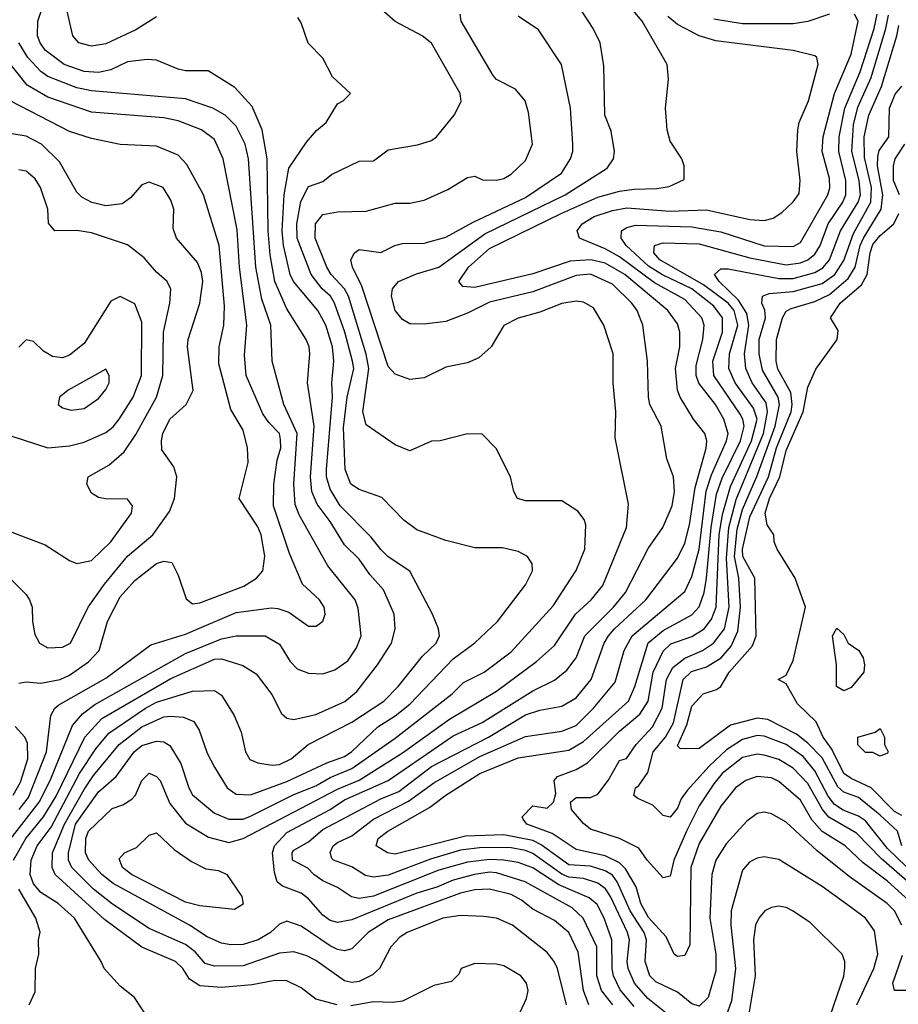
# Model space of a CAD drawing. Header units: inches. Extents: x 1793389 to 1900389, y 320802 to 470796.
# Tile 343 of 656: x 1845132 to 1847560, y 415951 to 418674. Entities that reach past the tile are written whole.
import ezdxf

# ---------------------------------------------------------------- set-up
doc = ezdxf.new("R2010")
doc.units = ezdxf.units.IN
doc.header["$MEASUREMENT"] = 0
doc.layers.add('B8441', color=7, linetype='Continuous')

msp = doc.modelspace()

# ---------------------------------------------------------------- linework, layer by layer
at = {"layer": 'B8441', "color": 2}
for points, elevation in [([(1845115.3, 416350), (1845148.7, 416410), (1845197.8, 416470), (1845232.6, 416527.4), (1845312.4, 416690), (1845358.6, 416741.4), (1845550, 416852.6), (1845670, 416905.7), (1845690, 416907), (1845748.6, 416888.6), (1845785.8, 416865.8), (1845828.5, 416808.5), (1845855.5, 416755.5), (1845870, 416742.8), (1845890, 416739.1), (1845950, 416753), (1846030.8, 416789.2), (1846063.6, 416816.4), (1846120.7, 416890), (1846159.3, 416950), (1846169.4, 416990), (1846166.6, 417030), (1846137.2, 417097.2), (1846099.6, 417139.6), (1846070, 417182), (1846030, 417222), (1845990, 417287), (1845954.1, 417334.1), (1845939.8, 417370), (1845936.1, 417410), (1845946.2, 417550), (1845927.3, 417670), (1845934, 417750), (1845931.6, 417770), (1845923.7, 417790), (1845870, 417875.1), (1845837.3, 417950), (1845823.9, 418023.9), (1845818.4, 418090), (1845816.4, 418290), (1845802.4, 418370), (1845774.7, 418434.7), (1845726.8, 418486.8), (1845652.7, 418532.7), (1845590, 418533.2), (1845570, 418537.2), (1845510, 418562), (1845484.7, 418564.7), (1845430, 418558), (1845384.2, 418535.8), (1845350, 418528.4), (1845310, 418531.1), (1845255.1, 418550), (1845202.4, 418590), (1845188.2, 418610), (1845181.3, 418630), (1845182, 418670), (1845222.4, 418790)], 318), ([(1846830, 415945.4), (1846791.6, 415991.6), (1846773.5, 416030), (1846769.8, 416049.8), (1846768.5, 416130), (1846746.9, 416190), (1846727.7, 416227.7), (1846705.7, 416245.7), (1846621.8, 416281.8), (1846550, 416328.7), (1846510, 416343.5), (1846469.8, 416349.8), (1846430, 416351.6), (1846370, 416344.8), (1846290, 416322.8), (1846110, 416250.9), (1846070, 416244.4), (1846048.6, 416248.6), (1846010, 416274), (1845970, 416293), (1845944.5, 416310), (1845928.1, 416328.1), (1845886, 416350), (1845884.7, 416370), (1845890, 416378), (1845930, 416400.4), (1845970, 416435.2), (1846130, 416519.7), (1846180, 416540), (1846270, 416609.1), (1846427.6, 416690), (1846530, 416751.5), (1846570, 416765.3), (1846630, 416775.8), (1846670, 416799.3), (1846711.5, 416850), (1846746.9, 416950), (1846759.7, 416970), (1846775.8, 416990), (1846862.4, 417070), (1846950, 417184.9), (1846970, 417226.8), (1846983, 417277), (1846999.1, 417380.9), (1847029.4, 417489.4), (1847031.5, 417510), (1847026, 417530), (1846994.5, 417570), (1846957, 417630), (1846949.7, 417649.7), (1846944.2, 417710), (1846956.3, 417770), (1846956.2, 417810), (1846950, 417833.2), (1846922.9, 417870), (1846804.7, 417970), (1846750, 418000.8), (1846710.7, 418010.7), (1846653.8, 418006.2), (1846550, 417971.3), (1846390, 417934), (1846356.5, 417936.5), (1846346, 417950), (1846372, 417990), (1846430, 418042), (1846630, 418139.6), (1846730, 418183.6), (1846790, 418200.3), (1846830, 418206), (1846892.9, 418207.1), (1846926.6, 418213.4), (1846968, 418232), (1846968.7, 418270), (1846962, 418290), (1846930, 418338), (1846921.2, 418370), (1846917.2, 418430), (1846925.2, 418510), (1846921.2, 418550), (1846852, 418670), (1846802.7, 418730)], 294), ([(1846009.6, 415949.6), (1845950, 415965.2), (1845910, 415997.2), (1845870, 416016), (1845837, 416017), (1845774.7, 416005.3), (1845690, 415998), (1845630, 416002.4), (1845600.9, 416020.9), (1845582.9, 416050), (1845562.7, 416070), (1845469.8, 416109.8), (1845366, 416186), (1845229.6, 416310), (1845221.3, 416330), (1845223.1, 416370), (1845255.8, 416450), (1845310, 416545.3), (1845335.7, 416584.3), (1845406.9, 416670), (1845470, 416718.5), (1845530, 416746), (1845548.5, 416748.5), (1845585.1, 416745.1), (1845613.7, 416733.7), (1845628, 416710), (1845650, 416646), (1845670, 416606.8), (1845705.5, 416550), (1845730, 416532.4), (1845770, 416530.3), (1845870, 416568), (1845980.9, 416619.1), (1846030, 416637), (1846050, 416650.4), (1846121.6, 416718.4), (1846170, 416748.8), (1846210, 416781.1), (1846330, 416906.4), (1846390, 416950.7), (1846452.7, 417010), (1846530, 417111.3), (1846549, 417150), (1846548.7, 417170), (1846535.3, 417190), (1846510, 417204), (1846466.4, 417213.6), (1846390, 417214), (1846310, 417234), (1846230, 417263.7), (1846194, 417290), (1846133.1, 417353.1), (1846070, 417375.1), (1846047.3, 417390), (1846031.8, 417430), (1846026.9, 417546.9), (1846037.2, 417630), (1846055.6, 417710), (1846052.1, 417730), (1846030.8, 417810), (1846002.3, 417890), (1845991.1, 417910), (1845968.2, 417930), (1845937.7, 417970), (1845899.3, 418070), (1845898.2, 418110), (1845908.7, 418171.3), (1845930, 418213.4), (1845970, 418227.3), (1845994.2, 418245.8), (1846070, 418282.8), (1846110, 418284), (1846150, 418314.8), (1846231.7, 418328.3), (1846270, 418340.7), (1846284, 418350), (1846333.2, 418410), (1846352, 418448), (1846349.2, 418470), (1846270, 418609), (1846244, 418630), (1846169.5, 418669.5), (1846116.6, 418716.6)], 310), ([(1845510, 418682.4), (1845453.3, 418646.7), (1845370, 418607.8), (1845330, 418600.7), (1845295.3, 418610), (1845279, 418630), (1845260.7, 418710)], 314), ([(1846771.1, 415950), (1846740.4, 415990), (1846726.8, 416030), (1846727.1, 416110), (1846689.7, 416190), (1846658.5, 416218.5), (1846529.3, 416290), (1846450, 416314.8), (1846430, 416316.5), (1846389.4, 416310.6), (1846330, 416295.1), (1846284.7, 416275.3), (1846230, 416258.8), (1846050, 416185.1), (1846010, 416177.6), (1845990, 416183.6), (1845970, 416198.4), (1845930, 416242.9), (1845910, 416258.7), (1845858, 416278), (1845844, 416290), (1845835.9, 416315.9), (1845831.1, 416370), (1845835.8, 416390), (1845870, 416426.5), (1845989.9, 416490.1), (1846030, 416516.5), (1846150, 416570.3), (1846330, 416694.3), (1846410, 416730.3), (1846550, 416818.4), (1846610, 416848), (1846644.2, 416875.8), (1846669.7, 416910), (1846693.6, 416970), (1846773.3, 417050), (1846806, 417090), (1846868.5, 417211.5), (1846909.7, 417270.3), (1846935.6, 417330), (1846942, 417370), (1846939.3, 417410), (1846920.1, 417460.1), (1846904.5, 417550), (1846873.6, 417610), (1846869.6, 417630), (1846867.3, 417730), (1846854.5, 417830), (1846838.4, 417870), (1846823.6, 417890), (1846770, 417943), (1846710, 417970.8), (1846670, 417967.3), (1846550, 417922), (1846430, 417893.5), (1846370, 417863), (1846310, 417839.5), (1846250, 417832.7), (1846210, 417833.2), (1846190, 417845.2), (1846169.7, 417869.7), (1846159.5, 417910), (1846162.7, 417930), (1846179, 417950), (1846228.4, 417971.6), (1846290, 417990.3), (1846417.6, 418082.4), (1846639.5, 418190), (1846755.8, 418264.2), (1846772.7, 418290), (1846776, 418310), (1846766.3, 418366.3), (1846749.4, 418410), (1846746.3, 418546.3), (1846736, 418610), (1846717.2, 418650), (1846666.8, 418726.8)], 298), ([(1845502, 415890), (1845449, 415970), (1845410, 416001.2), (1845365.2, 416050), (1845357.2, 416070), (1845283.7, 416190), (1845238, 416230), (1845190, 416260.5), (1845170, 416284.5), (1845161, 416310), (1845163.5, 416350), (1845180.4, 416390), (1845218.5, 416441.5), (1845297.4, 416590), (1845342.1, 416657.9), (1845378.3, 416701.7), (1845479.6, 416770), (1845510, 416786.7), (1845610, 416817.6), (1845670, 416819.1), (1845690, 416806), (1845724.9, 416750), (1845744.1, 416704.1), (1845756.3, 416650), (1845768.4, 416628.4), (1845790, 416619.1), (1845830, 416613), (1845850, 416614.9), (1845882.7, 416630), (1845929.2, 416670), (1846050, 416732), (1846138, 416790), (1846178.4, 416830), (1846245.6, 416914.4), (1846282.7, 416950), (1846292.3, 416970), (1846289.2, 416990), (1846273.2, 417030), (1846210, 417149), (1846150, 417189.3), (1846130, 417209.3), (1846103.3, 417243.3), (1846017.4, 417330), (1845990, 417376), (1845979.8, 417410), (1845979.8, 417430), (1845996.4, 417630), (1845994.8, 417670), (1846000.4, 417730), (1845996.4, 417770), (1845977.7, 417830), (1845956.3, 417870), (1845888.4, 417950), (1845879.8, 417970), (1845861.4, 418050), (1845857.4, 418090), (1845863.1, 418190), (1845876.1, 418263.9), (1845924.8, 418335.2), (1845952.5, 418367.5), (1845979, 418390), (1846010, 418442), (1846026, 418450), (1846046, 418470), (1845996.4, 418516.4), (1845970, 418568), (1845929.1, 418609.1), (1845910, 418666), (1845900.4, 418680.4)], 314), ([(1846643.6, 415950), (1846618.7, 416050), (1846609.6, 416070), (1846590, 416095.1), (1846494, 416170), (1846450, 416189.3), (1846414.2, 416194.2), (1846350, 416197), (1846301, 416190), (1846202.8, 416150), (1846182.5, 416137.5), (1846158, 416110), (1846126.8, 416050), (1846106.7, 416033.3), (1846070, 416014.5), (1846050, 416012), (1846030, 416016.2), (1845950, 416073), (1845925.9, 416085.9), (1845890, 416096.3), (1845850, 416092.8), (1845750, 416057.7), (1845670, 416056.9), (1845644.7, 416064.7), (1845616.8, 416096.8), (1845590, 416116.9), (1845490, 416161.1), (1845388.3, 416228.3), (1845335.8, 416270), (1845276, 416330), (1845266.6, 416350), (1845266.8, 416370), (1845286.6, 416450), (1845350, 416538.7), (1845398.9, 416581.1), (1845448.3, 416650), (1845470, 416667.2), (1845510, 416679.5), (1845530, 416677.1), (1845546.7, 416666.7), (1845577.3, 416617.3), (1845599.1, 416550), (1845610, 416531), (1845670, 416480.4), (1845710, 416463.1), (1845750, 416463.1), (1845770, 416471.7), (1845890, 416531.5), (1845950, 416555.8), (1845990, 416579.1), (1846050, 416603.9), (1846170, 416687.4), (1846327, 416810), (1846358.9, 416841.1), (1846416, 416870), (1846490, 416926), (1846606.5, 417053.5), (1846670, 417151), (1846694, 417210), (1846697, 417277), (1846692.1, 417292.1), (1846674.8, 417314.8), (1846630, 417344), (1846530, 417344), (1846508, 417350), (1846498, 417370), (1846488.7, 417410), (1846448.9, 417488.9), (1846410, 417528), (1846370, 417528.7), (1846294, 417510), (1846270, 417509.2), (1846210, 417482), (1846170, 417499), (1846090, 417554), (1846080.5, 417590), (1846096.5, 417710), (1846089.8, 417749.8), (1846040.9, 417910), (1846029.7, 417930), (1845993, 417970), (1845980.5, 417990), (1845948.4, 418070), (1845949.7, 418110), (1845970, 418135.5), (1846010, 418143), (1846090, 418144.9), (1846170, 418166.8), (1846210, 418167.3), (1846250, 418174.8), (1846315.1, 418204.9), (1846370, 418238), (1846390, 418242), (1846411.3, 418231.3), (1846450, 418230.8), (1846470, 418234.8), (1846490, 418246.8), (1846530, 418284.7), (1846549, 418330), (1846538, 418418), (1846528.7, 418450), (1846502, 418482), (1846450, 418509), (1846440.2, 418520.2), (1846352.3, 418670), (1846349, 418690)], 306), ([(1846705.4, 415950), (1846689.8, 415990), (1846675.5, 416095.5), (1846649.7, 416149.7), (1846610, 416182.9), (1846550, 416214.7), (1846519.1, 416239.1), (1846490, 416255.1), (1846430, 416269.7), (1846390, 416268.3), (1846350, 416258.7), (1846150, 416184.8), (1846095.5, 416150), (1846050, 416104.5), (1846030, 416099.6), (1846010, 416103), (1845990, 416113), (1845910, 416167.6), (1845870, 416180.9), (1845850, 416172.7), (1845824.9, 416150), (1845790.8, 416130), (1845750, 416116.9), (1845715.6, 416115.6), (1845690, 416120.7), (1845650, 416138), (1845600.9, 416170), (1845390, 416285.4), (1845358.7, 416310), (1845322.9, 416350), (1845313.6, 416370), (1845314.7, 416410), (1845322.4, 416430), (1845387.2, 416492.8), (1845416.9, 416503.1), (1845441.5, 416518.5), (1845451.6, 416530), (1845470, 416570.8), (1845490, 416590.4), (1845510, 416581.6), (1845520.4, 416570), (1845546.7, 416506.7), (1845590, 416452.7), (1845653.9, 416413.9), (1845710, 416398.9), (1845750, 416410.2), (1846010, 416546.2), (1846070, 416571.4), (1846190, 416646.7), (1846320, 416740), (1846450, 416817), (1846560.1, 416899.9), (1846610, 416944), (1846668, 417030), (1846711.8, 417070), (1846743.6, 417110), (1846809.4, 417270), (1846814.8, 417334.8), (1846778, 417518), (1846779.3, 417590), (1846772.3, 417670), (1846772, 417750), (1846746, 417830), (1846717.5, 417877.5), (1846690, 417893.2), (1846670, 417896), (1846630, 417889.2), (1846570, 417865.2), (1846510, 417849.2), (1846470, 417828.7), (1846434.8, 417770), (1846401.1, 417738.9), (1846370, 417725.2), (1846310, 417713.2), (1846250, 417684), (1846210, 417679), (1846170, 417694), (1846150, 417715.3), (1846077.3, 417937.3), (1846051.8, 417990), (1846047.3, 418010), (1846057.2, 418030), (1846070, 418039.1), (1846130, 418030.7), (1846168.7, 418050), (1846190, 418055.5), (1846250, 418056.3), (1846310, 418072.7), (1846385.5, 418114.5), (1846530, 418182.3), (1846629.4, 418250), (1846654.5, 418290), (1846660.9, 418310), (1846660.9, 418330), (1846654.5, 418430), (1846629.2, 418550), (1846566.3, 418646.3), (1846510, 418684)], 302), ([(1846922.9, 415922.9), (1846867.6, 415967.6), (1846831, 416010), (1846813.3, 416050), (1846810.9, 416070), (1846817.3, 416130), (1846812.1, 416150), (1846765.1, 416250), (1846750.6, 416270.6), (1846730, 416286), (1846690, 416299.3), (1846650, 416303.2), (1846630, 416311.6), (1846550, 416368.9), (1846530, 416377.1), (1846490, 416383.7), (1846410, 416384.8), (1846350, 416377.7), (1846267.4, 416352.6), (1846150, 416308.7), (1846110, 416302.6), (1846087.3, 416307.3), (1846050, 416331.6), (1845999, 416350), (1845995.1, 416355.1), (1845990, 416371.3), (1845998, 416390), (1846010, 416399.3), (1846050, 416417), (1846110, 416463.2), (1846206.6, 416513.4), (1846276.4, 416563.6), (1846403.3, 416636.7), (1846530, 416691.8), (1846630, 416707.2), (1846670, 416722.6), (1846718, 416770), (1846777.8, 416842.2), (1846802.4, 416930), (1846824.7, 416970), (1846970, 417093.4), (1846990, 417134.8), (1847009.8, 417210), (1847029.3, 417370.7), (1847044, 417416), (1847085.6, 417510), (1847089.8, 417530), (1847078.3, 417570), (1847055.1, 417610), (1847008.9, 417668.9), (1847001.7, 417690), (1847001.6, 417718.4), (1847020.4, 417790), (1847024, 417830), (1847017.4, 417850), (1846970, 417901), (1846886.4, 417946.4), (1846790, 418018.4), (1846750, 418040.3), (1846679, 418070), (1846672.3, 418090), (1846686.6, 418110), (1846719.3, 418130), (1846770, 418146.5), (1846810, 418153.8), (1846930, 418144.4), (1847030, 418148.9), (1847150, 418121.6), (1847190, 418119.1), (1847214.2, 418125.8), (1847238.6, 418141.4), (1847270, 418171), (1847286.3, 418193.7), (1847289.4, 418230), (1847279.5, 418310), (1847282.7, 418370), (1847286, 418390), (1847312, 418450), (1847339, 418550), (1847335.3, 418570), (1847330, 418574), (1847270, 418589), (1847056.1, 418616.1), (1847009.7, 418629.7), (1846950, 418661.3), (1846923.5, 418683.5)], 290), ([(1847569.7, 416170), (1847550, 416209.5), (1847529.5, 416230), (1847424.8, 416304.8), (1847336.1, 416376.1), (1847250, 416455.1), (1847210, 416478), (1847190, 416482.7), (1847170, 416479.3), (1847142, 416458), (1847084.5, 416395.5), (1847055.8, 416350), (1847045.3, 416310), (1847039.6, 416190), (1847056, 416090), (1847056.3, 416043.7), (1847034.9, 415970), (1847010, 415946), (1846990, 415953.2), (1846950, 415985.1), (1846890, 416013.6), (1846873.6, 416030), (1846860.4, 416070), (1846864.8, 416130), (1846858, 416150), (1846818.9, 416210), (1846783.5, 416290), (1846770, 416308.3), (1846750, 416320.3), (1846710, 416333.8), (1846650, 416337.1), (1846572.9, 416392.9), (1846550, 416404.6), (1846470, 416419.8), (1846363.8, 416416.2), (1846170, 416366.6), (1846148.7, 416370), (1846117.2, 416390), (1846122.7, 416410), (1846149.3, 416430), (1846264.4, 416495.6), (1846309.5, 416530), (1846403.7, 416590), (1846510, 416632.9), (1846650, 416654.6), (1846690, 416678), (1846814.3, 416790), (1846832.3, 416830), (1846869.1, 416950.9), (1846910, 416985.5), (1846990, 417028.7), (1847009.8, 417050.2), (1847023.5, 417090), (1847029.8, 417130.2), (1847042.8, 417270), (1847057.5, 417362.5), (1847073.5, 417406.5), (1847123.7, 417510), (1847134.4, 417550), (1847130.9, 417570), (1847123.3, 417583.3), (1847050.8, 417690.8), (1847047.7, 417730), (1847074.2, 417810), (1847074.5, 417850), (1847050, 417881.7), (1846990, 417929.8), (1846908.8, 417968.8), (1846870, 417992.8), (1846808, 418050), (1846794, 418070), (1846795.1, 418090), (1846810, 418099.5), (1846834.2, 418105.8), (1846990, 418101.3), (1847070, 418087.9), (1847190, 418049.1), (1847270, 418047.4), (1847290, 418058.4), (1847365.1, 418190), (1847370.8, 418209.2), (1847370, 418235.3), (1847349.7, 418310), (1847352.3, 418350), (1847383.9, 418470), (1847430, 418578.8), (1847449.4, 418670), (1847439.3, 418690)], 286), ([(1847598.3, 416230), (1847530, 416292.4), (1847463, 416343), (1847413.6, 416390), (1847350, 416429.7), (1847321.4, 416461.4), (1847290, 416515.6), (1847230, 416567.3), (1847210, 416578), (1847170, 416581.6), (1847138.8, 416570), (1847110.7, 416550), (1847070, 416499.3), (1847010, 416396), (1846986.7, 416330), (1846983.8, 416116.2), (1846970, 416086), (1846950, 416083.7), (1846941.2, 416090), (1846918.4, 416138.4), (1846870, 416191.3), (1846848.7, 416230), (1846836.1, 416276.1), (1846806.1, 416326.1), (1846790, 416343.1), (1846750, 416362), (1846670, 416379.6), (1846603.7, 416423.7), (1846533.2, 416450), (1846523.6, 416463.6), (1846520.9, 416470), (1846550, 416500.4), (1846590, 416494), (1846607.6, 416510), (1846614.2, 416534.2), (1846609.5, 416570), (1846618.4, 416581.6), (1846670, 416600.5), (1846701.1, 416618.9), (1846790, 416707.2), (1846845.9, 416754.1), (1846868.5, 416790), (1846882.8, 416870), (1846910, 416928), (1846932, 416948), (1846990, 416968.9), (1847023.6, 416990), (1847043.9, 417016.1), (1847056.8, 417050), (1847065.6, 417250), (1847074.2, 417305.8), (1847096.5, 417383.5), (1847154.4, 417510), (1847169.8, 417570), (1847160, 417600), (1847109.8, 417670), (1847092, 417710), (1847094, 417750), (1847116.8, 417830), (1847106.2, 417870), (1847089.8, 417890), (1847021.5, 417941.5), (1846901.3, 418010), (1846884.7, 418030), (1846886.6, 418050), (1846910, 418056.9), (1847010, 418054.7), (1847150, 418015.5), (1847250, 417996.5), (1847290, 418002), (1847310, 418010.3), (1847330, 418025.7), (1847343.9, 418050), (1847366.4, 418110), (1847407.3, 418170), (1847415.3, 418190), (1847415.5, 418230), (1847395.5, 418310), (1847396.5, 418350), (1847412.5, 418430), (1847455, 418530), (1847493.3, 418650), (1847502.2, 418690)], 282), ([(1847633.5, 416250), (1847513.5, 416353.5), (1847444.9, 416424.9), (1847368.5, 416468.5), (1847350.5, 416490.5), (1847310, 416562), (1847270, 416604.7), (1847230, 416628.3), (1847190, 416640.4), (1847170, 416643.1), (1847130, 416633.7), (1847073.4, 416590), (1847050, 416561.3), (1847010, 416500.7), (1846974.9, 416430), (1846939.5, 416350), (1846930, 416306), (1846910, 416301.2), (1846866, 416350), (1846843.3, 416383.3), (1846789.7, 416409.7), (1846710, 416435.4), (1846690, 416451.5), (1846656.9, 416490), (1846654, 416510), (1846670, 416523.1), (1846710, 416523.6), (1846730, 416532.4), (1846758.3, 416570), (1846790, 416626), (1846809.2, 416630.8), (1846836, 416670), (1846881, 416719), (1846907.3, 416770), (1846919.3, 416850), (1846937.5, 416882.5), (1846970, 416909.1), (1847019.5, 416930), (1847049.8, 416950.2), (1847079.8, 416990), (1847093, 417050), (1847085.3, 417185.3), (1847091.7, 417270), (1847112.5, 417347.5), (1847187.4, 417530), (1847199.1, 417590), (1847194.7, 417614.7), (1847156.8, 417670), (1847139.2, 417710), (1847134.8, 417750), (1847147.5, 417830), (1847141.7, 417861.7), (1847119, 417899), (1847065.1, 417950), (1847052.7, 417970), (1847070, 417984.9), (1847090, 417985.3), (1847230, 417958.8), (1847270, 417958.9), (1847330, 417975.5), (1847351.7, 417988.3), (1847369.8, 418010), (1847400.3, 418090), (1847449.8, 418170), (1847455.9, 418190), (1847452.2, 418230), (1847431.4, 418310), (1847436.3, 418383.7), (1847448, 418432), (1847485.1, 418514.9), (1847526, 418650), (1847533.6, 418686.4)], 278), ([(1847370, 418689.6), (1847310, 418669.7), (1847270, 418662.6), (1847130, 418662.7), (1847050, 418676)], 286), ([(1847607.5, 416307.5), (1847530, 416382), (1847470, 416458.5), (1847450, 416471.8), (1847407.9, 416487.9), (1847384.3, 416504.3), (1847366.6, 416526.6), (1847330, 416597.4), (1847296.9, 416636.9), (1847250, 416669.8), (1847190, 416693.3), (1847170, 416694.5), (1847130, 416683.9), (1847085, 416655), (1847037.4, 416610), (1846977.2, 416542.8), (1846960.3, 416519.7), (1846950, 416494), (1846930, 416469.4), (1846910, 416474), (1846882, 416502), (1846840.2, 416520.2), (1846829.3, 416529.3), (1846834, 416550), (1846843.3, 416556.7), (1846867.9, 416592.1), (1846882.9, 416650), (1846917.1, 416690), (1846938.9, 416730), (1846965.7, 416850), (1846988.3, 416871.7), (1847030, 416884.6), (1847070.6, 416909.4), (1847098.1, 416941.9), (1847116.5, 416983.5), (1847123.9, 417050), (1847119.8, 417130), (1847107.2, 417190), (1847115, 417265), (1847130, 417319.5), (1847169.3, 417410.7), (1847220.2, 417550), (1847231.7, 417610), (1847228.7, 417630), (1847185.3, 417705.3), (1847175.3, 417750), (1847176.1, 417790), (1847193.3, 417850), (1847191.1, 417871.1), (1847182.9, 417890), (1847185.2, 417910), (1847203.3, 417916.7), (1847270, 417922.6), (1847350, 417945.2), (1847384.8, 417970), (1847410, 418008.2), (1847436.6, 418083.4), (1847484.2, 418170), (1847486.3, 418210), (1847466.9, 418293.1), (1847466, 418350), (1847478.7, 418410), (1847514, 418490), (1847556.1, 418630), (1847561.3, 418658.7)], 274), ([(1845076, 416370), (1845186.2, 416510), (1845215.8, 416570), (1845277.6, 416722.4), (1845305.7, 416754.3), (1845339.3, 416780.7), (1845590, 416921.7), (1845690, 416962.3), (1845730, 416970.4), (1845810.3, 416970.3), (1845850, 416947.3), (1845879.9, 416899.9), (1845899.3, 416879.3), (1845930, 416867.3), (1845970, 416864.9), (1846003.3, 416876.7), (1846038.7, 416901.3), (1846062.8, 416937.2), (1846075.6, 416970), (1846067.2, 417047.2), (1846059.3, 417070), (1845984, 417164), (1845904.7, 417304.7), (1845893.2, 417333.2), (1845889.7, 417390), (1845898.5, 417530), (1845862.4, 417610), (1845829.5, 417730), (1845826.3, 417830), (1845801.2, 417901.2), (1845784.5, 417990), (1845764.4, 418290), (1845755.4, 418330), (1845730, 418379.5), (1845699.5, 418410), (1845666, 418430), (1845590, 418455.4), (1845330, 418477.7), (1845290, 418485.7), (1845210, 418517.4), (1845190, 418531.3), (1845154.3, 418570), (1845129.7, 418610)], 322), ([(1845130.9, 416490), (1845156.5, 416523.5), (1845206.2, 416650), (1845218.4, 416750), (1845229.4, 416770), (1845240.4, 416779.6), (1845370, 416853.7), (1845494.5, 416945.5), (1845590, 416974.6), (1845730, 417035.3), (1845827.9, 417047.9), (1845845.8, 417045.8), (1845875.9, 417035.9), (1845930, 416997.3), (1845950, 416997.3), (1845958, 417002), (1845970, 417011.3), (1845976.2, 417030), (1845973.6, 417050), (1845960.9, 417070), (1845913.6, 417113.6), (1845877.7, 417197.7), (1845833, 417330), (1845834, 417390), (1845843.7, 417456.3), (1845853.3, 417490), (1845853, 417513), (1845849.6, 417530), (1845820.1, 417560.1), (1845803.9, 417583.9), (1845758, 417690), (1845753.1, 417746.9), (1845759.7, 417830), (1845739.2, 417990), (1845732.8, 418092.8), (1845694, 418290), (1845670, 418342.7), (1845634, 418370), (1845570, 418394.7), (1845530, 418403), (1845330, 418418.3), (1845210, 418459.7), (1845152.9, 418492.9), (1845091.5, 418570)], 326), ([(1847569.8, 416390), (1847558.4, 416430), (1847510, 416474.8), (1847450, 416523), (1847410, 416538), (1847393.1, 416553.1), (1847350, 416632.8), (1847310, 416674), (1847278.6, 416698.6), (1847199.3, 416739.3), (1847170, 416743.1), (1847096.2, 416723.8), (1847010, 416659.3), (1846958, 416658), (1846950, 416666), (1846975.5, 416724.5), (1846990, 416776.3), (1847021.2, 416810), (1847058, 416822), (1847070, 416830.7), (1847092.6, 416870), (1847157.1, 416942.9), (1847167.3, 416970), (1847163.5, 417130), (1847130.8, 417190), (1847129.9, 417210), (1847150, 417299.3), (1847201.4, 417410), (1847223.6, 417490), (1847264, 417590), (1847267.3, 417610), (1847263.7, 417643.7), (1847227.6, 417707.6), (1847222.7, 417730), (1847224, 417790), (1847240.4, 417850), (1847250, 417868), (1847264.1, 417875.9), (1847330, 417894.9), (1847370, 417914.4), (1847421.3, 417958.7), (1847440.7, 417990), (1847455.2, 418050), (1847464.2, 418070), (1847513.1, 418150), (1847517.3, 418190), (1847502.9, 418270), (1847503.6, 418296.4), (1847507.2, 418312.8), (1847533.7, 418350), (1847536.4, 418430), (1847551.6, 418468.4), (1847569.7, 418490.3)], 270), ([(1845130, 416839.1), (1845150, 416843), (1845190, 416839.3), (1845244, 416850), (1845270, 416862), (1845321.7, 416898.3), (1845352, 416930), (1845374.7, 417010), (1845410, 417078), (1845450, 417123.8), (1845510, 417170.4), (1845530, 417177.3), (1845552.8, 417172.8), (1845570, 417138), (1845592.5, 417072.5), (1845610, 417059.1), (1845630, 417061.3), (1845751.9, 417108.1), (1845786.6, 417130), (1845803.7, 417150), (1845809.6, 417190.4), (1845798.9, 417250), (1845790, 417272.3), (1845739, 417350), (1845763.7, 417450), (1845762, 417490), (1845750, 417539), (1845715.9, 417595.9), (1845682.8, 417722.8), (1845683, 417770), (1845695.8, 417830), (1845698.3, 417881.7), (1845683.5, 418050), (1845639.6, 418190), (1845594.3, 418274.3), (1845570, 418299.3), (1845510, 418324.5), (1845410, 418329.3), (1845330, 418346), (1845270, 418365.1), (1845106, 418450)], 330), ([(1845090, 417144.7), (1845150, 417084.7), (1845158.8, 417070), (1845166.8, 417050), (1845167.3, 417010), (1845173.7, 416973.7), (1845186.8, 416950), (1845210, 416937.3), (1845250, 416939.1), (1845272, 416950), (1845321.6, 417050), (1845366.6, 417113.4), (1845430, 417190.4), (1845499.5, 417250), (1845545.6, 417314.4), (1845559.6, 417350), (1845566.6, 417410), (1845558, 417438), (1845525.1, 417485.1), (1845523.7, 417510), (1845527.3, 417530), (1845547.3, 417570), (1845592.3, 417610), (1845611.2, 417648.8), (1845595.6, 417770), (1845597.6, 417790), (1845629.6, 417890), (1845638, 417950), (1845634.8, 417974.8), (1845623, 418003), (1845565.2, 418070), (1845556.5, 418096.5), (1845558, 418150), (1845550, 418175.3), (1845528.7, 418210), (1845490, 418225.2), (1845470, 418217.2), (1845438.5, 418181.5), (1845414.9, 418165.1), (1845370, 418159.3), (1845330.9, 418169.1), (1845303.6, 418183.6), (1845290, 418197.2), (1845241.7, 418281.7), (1845192.3, 418330), (1845150, 418351.8), (1845110, 418358.4)], 334), ([(1847563.6, 418190), (1847547.4, 418230), (1847547.1, 418270), (1847551.8, 418290), (1847578, 418330)], 266), ([(1845110, 417257.1), (1845202, 417222), (1845270, 417178.8), (1845290, 417170.8), (1845330, 417179.1), (1845383.7, 417230), (1845441.2, 417310), (1845444, 417330), (1845430, 417348.7), (1845369.4, 417349.4), (1845350, 417353.2), (1845330, 417365.2), (1845317.2, 417390), (1845321.2, 417410), (1845378, 417442), (1845420.8, 417479.2), (1845453, 417527), (1845509.8, 417630.2), (1845528, 417690), (1845529.7, 417810), (1845547.3, 417890), (1845549.4, 417929.4), (1845539.3, 417950), (1845510, 417976), (1845476.2, 418016.2), (1845430, 418051.8), (1845330, 418084.7), (1845290, 418091.8), (1845228.7, 418090), (1845212, 418112), (1845209.5, 418150), (1845189.4, 418210), (1845174.5, 418234.5), (1845150, 418255.1), (1845130, 418259.5)], 338), ([(1847570, 416473.3), (1847550, 416484.8), (1847485.1, 416550), (1847430, 416575.8), (1847409.8, 416590), (1847376.6, 416656.6), (1847352.4, 416690), (1847332.9, 416732.9), (1847282, 416782), (1847250, 416838), (1847228, 416850), (1847250, 416862), (1847270, 416902), (1847303.6, 417050), (1847275.6, 417130), (1847225.2, 417210), (1847217.2, 417230), (1847216, 417250), (1847197.5, 417277.5), (1847192.4, 417310), (1847204.2, 417350), (1847232.9, 417410), (1847250, 417483), (1847297.6, 417590), (1847310, 417658), (1847332.5, 417707.5), (1847391.6, 417790), (1847394.5, 417814.5), (1847373.2, 417850), (1847399.7, 417890), (1847458.7, 417941.3), (1847474, 417970), (1847482.2, 418030), (1847490, 418052.2), (1847510, 418077.4), (1847547.8, 418110), (1847562, 418138)], 266), ([(1845110, 417522.8), (1845210, 417490.7), (1845270, 417495.5), (1845310, 417506), (1845370, 417532.7), (1845390, 417548.2), (1845407.3, 417570), (1845446, 417630), (1845468.2, 417690), (1845470, 417838), (1845450, 417888.7), (1845410, 417908.7), (1845384, 417896), (1845310, 417779.3), (1845270, 417747), (1845250, 417739.5), (1845222.9, 417742.9), (1845198, 417758), (1845170, 417784), (1845150, 417788.7), (1845130, 417768.7)], 342), ([(1845113.5, 416530), (1845133.8, 416566.2), (1845154.5, 416630), (1845153.7, 416673.7), (1845146.6, 416690), (1845119.3, 416719.3)], 330), ([(1847446, 415950), (1847493, 416050), (1847503.6, 416090), (1847494.5, 416154.5), (1847470, 416189.3), (1847430, 416219.5), (1847350, 416277), (1847230, 416352.3), (1847190, 416359.3), (1847170, 416356), (1847150, 416345.2), (1847130, 416322), (1847098.7, 416210), (1847097.4, 416170), (1847110.3, 416050), (1847098.9, 415961.1), (1847083.6, 415916.4)], 290), ([(1845158, 415950), (1845174.5, 415985.5), (1845176, 416050), (1845185.2, 416090), (1845184, 416130), (1845188.9, 416151.1), (1845177, 416190), (1845129.8, 416269.8)], 318), ([(1847353.5, 415866.5), (1847409.3, 416029.3), (1847412.1, 416052.1), (1847412.3, 416070), (1847405.2, 416090), (1847317.2, 416177.2), (1847270, 416209.3), (1847250, 416219.3), (1847230, 416222.7), (1847210, 416219.3), (1847191.3, 416210), (1847174.8, 416190), (1847166, 416170), (1847160.3, 416130), (1847164.9, 416030), (1847142.9, 415897.1)], 294), ([(1846515.3, 415930), (1846532.5, 415967.5), (1846537.2, 415990), (1846532.7, 416010), (1846517.2, 416030), (1846470, 416058), (1846450, 416062.7), (1846390, 416064), (1846352, 416050), (1846345.4, 416034.6), (1846325.4, 416014.6), (1846276.3, 416003.7), (1846190, 415960.5), (1846163.4, 415956.6), (1846110, 415958.3), (1846047, 415947)], 310), ([(1847589.5, 415989.5), (1847549.6, 415989.6), (1847545.1, 416010), (1847572.3, 416087.7)], 286)]:
    msp.add_lwpolyline(points, dxfattribs=dict(at, elevation=elevation))
for points, elevation in [([(1845370, 417708), (1845266, 417650), (1845242, 417630), (1845238, 417610), (1845250, 417601), (1845274.4, 417594.4), (1845310, 417599.1), (1845350, 417626.8), (1845370, 417651.3), (1845379.3, 417670), (1845379, 417690)], 346), ([(1847410, 416818), (1847389.2, 416830), (1847389.2, 416890), (1847378, 416970), (1847390, 416992), (1847410, 416974), (1847422, 416950), (1847451.3, 416930), (1847462.8, 416910), (1847466.8, 416890), (1847464.7, 416870), (1847430, 416828)], 262), ([(1847510, 416638), (1847490, 416648), (1847470, 416648), (1847448.7, 416668.7), (1847448.7, 416690), (1847496.4, 416703.6), (1847510, 416714), (1847522, 416690), (1847522, 416670), (1847532, 416650), (1847530, 416646)], 262), ([(1845726, 416214), (1845630, 416224.2), (1845590, 416234), (1845440.9, 416310), (1845416, 416330), (1845406.5, 416353.5), (1845422, 416370), (1845455.1, 416384.9), (1845490, 416418.8), (1845510, 416426), (1845559.2, 416379.2), (1845606.7, 416346.7), (1845646.2, 416326.2), (1845681.4, 416321.4), (1845704.7, 416310), (1845746, 416250), (1845750, 416228.7)], 298)]:
    msp.add_lwpolyline(points, close=True, dxfattribs=dict(at, elevation=elevation))

doc.saveas('drawing.dxf')
